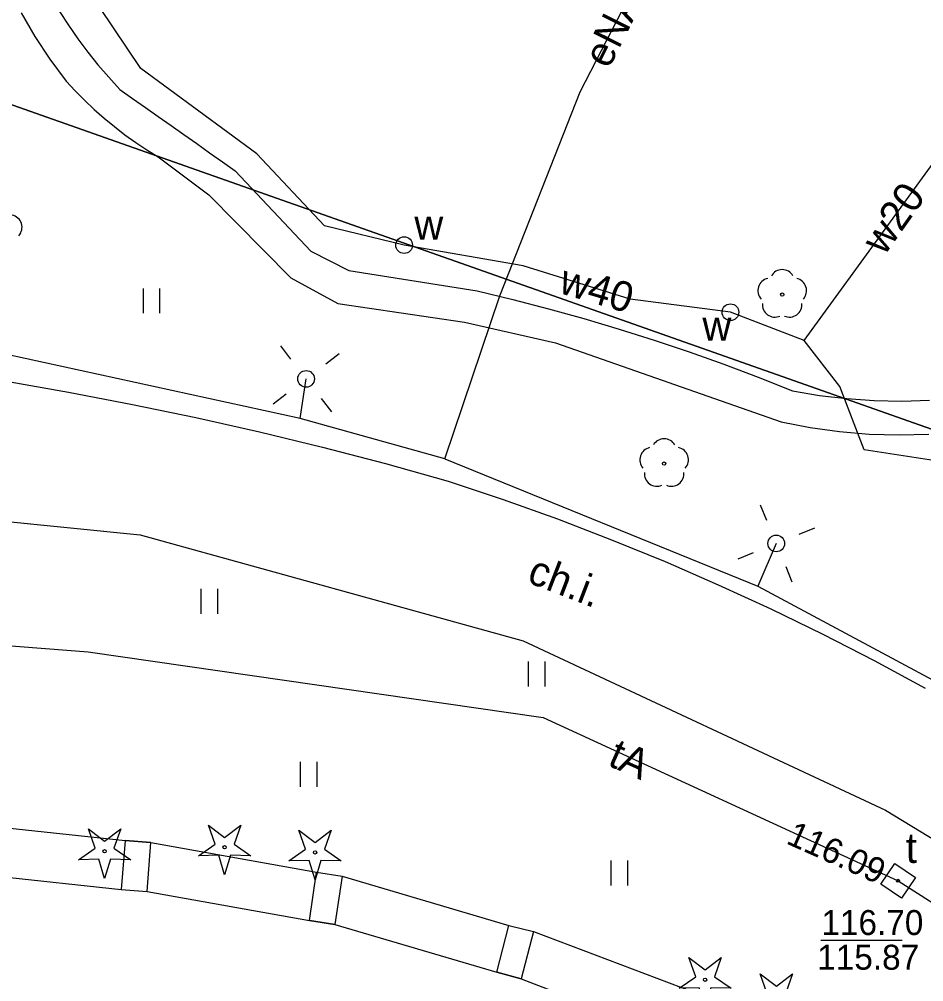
# Model space of a CAD drawing. Extents: x 6434771 to 6436222, y 5663454 to 5664782.
# Drawn here: x 6435519.66 to 6435546.87, y 5664235.37 to 5664264.32 of the extents above; entities that cross this region are included whole.
import ezdxf

# ---------------------------------------------------------------- set-up
doc = ezdxf.new("R2010")
doc.units = 0
for name, color, linetype in [('Warstwa 1', 7, 'Continuous'), ('Warstwa 10', 7, 'Continuous'), ('Warstwa 11', 7, 'Continuous'), ('Warstwa 12', 7, 'Continuous'), ('Warstwa 13', 7, 'Continuous'), ('Warstwa 14', 7, 'Continuous'), ('Warstwa 2', 7, 'Continuous'), ('Warstwa 4', 7, 'Continuous'), ('Warstwa 5', 7, 'Continuous'), ('Warstwa 6', 7, 'Continuous'), ('Warstwa 9', 7, 'Continuous')]:
    doc.layers.add(name, color=color, linetype=linetype)

msp = doc.modelspace()

# ---------------------------------------------------------------- linework, layer by layer
at = {"layer": 'Warstwa 1'}
msp.add_line((6435518.433, 5664262.101), (6435554.013, 5664249.551), dxfattribs=at)
msp.add_line((6435518.433, 5664262.101), (6435554.013, 5664249.551), dxfattribs=at)
for points in [[(6435522.727, 5664238.138), (6435523.505, 5664238.077), (6435523.623, 5664239.551), (6435522.844, 5664239.611)], [(6435528.606, 5664238.662), (6435529.372, 5664238.544), (6435529.153, 5664237.09), (6435528.388, 5664237.205)], [(6435534.391, 5664237.063), (6435535.127, 5664236.88), (6435534.756, 5664235.458), (6435534.022, 5664235.65)]]:
    msp.add_lwpolyline(points, close=True, dxfattribs=at)
at = {"layer": 'Warstwa 10'}
for points in [[(6435525.054, 5664239.156), (6435525.556, 5664239.503), (6435525.354, 5664240.079), (6435525.839, 5664239.709), (6435526.324, 5664240.079), (6435526.122, 5664239.503), (6435526.624, 5664239.156), (6435526.014, 5664239.17), (6435525.839, 5664238.586), (6435525.664, 5664239.17)], [(6435521.442, 5664239.039), (6435521.944, 5664239.386), (6435521.742, 5664239.962), (6435522.227, 5664239.592), (6435522.712, 5664239.962), (6435522.51, 5664239.386), (6435523.012, 5664239.039), (6435522.402, 5664239.053), (6435522.227, 5664238.469), (6435522.052, 5664239.053)], [(6435527.772, 5664239.003), (6435528.274, 5664239.35), (6435528.072, 5664239.926), (6435528.557, 5664239.556), (6435529.042, 5664239.926), (6435528.84, 5664239.35), (6435529.342, 5664239.003), (6435528.732, 5664239.017), (6435528.557, 5664238.433), (6435528.382, 5664239.017)], [(6435539.507, 5664235.171), (6435540.009, 5664235.518), (6435539.807, 5664236.094), (6435540.292, 5664235.724), (6435540.777, 5664236.094), (6435540.575, 5664235.518), (6435541.077, 5664235.171), (6435540.467, 5664235.185), (6435540.292, 5664234.601), (6435540.117, 5664235.185)], [(6435541.651, 5664234.685), (6435542.153, 5664235.032), (6435541.951, 5664235.608), (6435542.436, 5664235.238), (6435542.921, 5664235.608), (6435542.719, 5664235.032), (6435543.221, 5664234.685), (6435542.611, 5664234.699), (6435542.436, 5664234.115), (6435542.261, 5664234.699)]]:
    msp.add_lwpolyline(points, close=True, dxfattribs=at)
for centre in [(6435525.839, 5664239.411), (6435522.227, 5664239.294), (6435528.557, 5664239.258), (6435540.292, 5664235.426)]:
    msp.add_circle(centre, 0.05, dxfattribs=at)
at = {"layer": 'Warstwa 11'}
for centre in [(6435542.611, 5664256.039), (6435539.059, 5664250.952)]:
    msp.add_circle(centre, 0.05, dxfattribs=at)
for centre, start, end in [((6435519.369, 5664258.06), 318.1471, 77.8529), ((6435542.611, 5664256.414), 30.1471, 149.8529), ((6435542.254, 5664256.155), 102.1471, 221.8529), ((6435542.968, 5664256.155), 318.1471, 77.8529), ((6435542.391, 5664255.736), 174.1471, 293.8529), ((6435542.831, 5664255.736), 246.1471, 5.8529), ((6435539.059, 5664251.327), 30.1471, 149.8529), ((6435538.702, 5664251.068), 102.1471, 221.8529), ((6435539.416, 5664251.068), 318.1471, 77.8529), ((6435538.839, 5664250.649), 174.1471, 293.8529), ((6435539.279, 5664250.649), 246.1471, 5.8529)]:
    msp.add_arc(centre, 0.375, start, end, dxfattribs=at)
at = {"layer": 'Warstwa 12'}
for points in [[(6435532.461, 5664251.101), (6435528.115, 5664252.314), (6435518.729, 5664254.357), (6435517.08, 5664259.437), (6435515.053, 5664265.452), (6435512.027, 5664274.919)], [(6435503.249, 5664267.763), (6435514.923, 5664246.142), (6435515.125, 5664245.757), (6435515.683, 5664245.762), (6435521.734, 5664245.296), (6435535.424, 5664243.314), (6435546.097, 5664238.403), (6435561.446, 5664228.608), (6435561.622, 5664228.402), (6435565.561, 5664223.816), (6435577.417, 5664209.906), (6435585.662, 5664200.753), (6435585.823, 5664200.227), (6435585.985, 5664199.701), (6435588.86, 5664190.319)], [(6435590.927, 5664208.184), (6435580.586, 5664228.87), (6435579.576, 5664233.032), (6435562.717, 5664240.716), (6435558.789, 5664242.503), (6435557.3, 5664244.301), (6435556.433, 5664245.352), (6435554.988, 5664247.459), (6435553.407, 5664249.038), (6435551.463, 5664250.382), (6435545.075, 5664251.369), (6435544.348, 5664253.268), (6435543.274, 5664254.661), (6435541.054, 5664255.508), (6435538.039, 5664255.904), (6435534.821, 5664256.903), (6435531.238, 5664257.526), (6435528.845, 5664258.105), (6435526.811, 5664260.27), (6435523.322, 5664262.842), (6435522.084, 5664264.677), (6435521.377, 5664265.726), (6435520.589, 5664267.575)], [(6435532.461, 5664251.101), (6435534.12, 5664256.001), (6435536.534, 5664262.142), (6435539.105, 5664267.122), (6435542.272, 5664266.043), (6435543.717, 5664267.296)], [(6435543.274, 5664254.661), (6435548.461, 5664261.798)], [(6435528.115, 5664252.314), (6435528.289, 5664253.502)], [(6435532.461, 5664251.101), (6435541.875, 5664247.267), (6435554.484, 5664240.505), (6435557.528, 5664238.308), (6435559.308, 5664238.297), (6435564.384, 5664235.445), (6435567.342, 5664233.63)], [(6435542.431, 5664248.551), (6435541.875, 5664247.267)]]:
    msp.add_lwpolyline(points, dxfattribs=at)
at = {"layer": 'Warstwa 14'}
msp.add_line((6435546.22, 5664236.612), (6435543.771, 5664236.612), dxfattribs=at)
msp.add_circle((6435546.097, 5664238.403), 0.045, dxfattribs=at)
msp.add_circle((6435546.097, 5664238.403), 0.045, dxfattribs=at)
at = {"layer": 'Warstwa 2'}
msp.add_lwpolyline([(6435494.106, 5664317.128), (6435480.382, 5664311.084), (6435499.41, 5664262.791), (6435503.166, 5664264.146), (6435505.239, 5664258.58), (6435506.288, 5664256.838), (6435505.249, 5664256.13), (6435506.734, 5664254.032), (6435507.874, 5664254.848), (6435511.306, 5664250.017), (6435523.302, 5664248.812), (6435534.815, 5664245.623), (6435545.714, 5664240.531), (6435555.969, 5664234.297), (6435564.862, 5664226.159), (6435575.143, 5664213.805)], dxfattribs=at)
for centre in [(6435528.289, 5664253.502), (6435542.431, 5664248.551)]:
    msp.add_circle(centre, 0.25, dxfattribs=at)
at = {"layer": 'Warstwa 4'}
for points in [[(6435527.832, 5664254.097), (6435527.528, 5664254.494)], [(6435528.884, 5664253.959), (6435529.281, 5664254.263)], [(6435527.694, 5664253.045), (6435527.297, 5664252.741)], [(6435528.746, 5664252.907), (6435529.05, 5664252.51)], [(6435542.147, 5664249.245), (6435541.957, 5664249.708)], [(6435543.125, 5664248.835), (6435543.588, 5664249.025)], [(6435541.737, 5664248.267), (6435541.274, 5664248.077)], [(6435542.715, 5664247.857), (6435542.905, 5664247.394)]]:
    msp.add_lwpolyline(points, dxfattribs=at)
msp.add_lwpolyline([(6435545.577, 5664238.301), (6435545.995, 5664238.923), (6435546.617, 5664238.505), (6435546.199, 5664237.883)], close=True, dxfattribs=at)
for centre in [(6435531.238, 5664257.526), (6435541.054, 5664255.508)]:
    msp.add_circle(centre, 0.25, dxfattribs=at)
at = {"layer": 'Warstwa 5'}
for p, q in [((6435519.713, 5664264.513), (6435520.13, 5664263.806)), ((6435520.13, 5664263.806), (6435520.582, 5664263.121)), ((6435520.582, 5664263.121), (6435521.067, 5664262.459)), ((6435521.067, 5664262.459), (6435521.339, 5664262.166)), ((6435521.339, 5664262.166), (6435521.621, 5664261.882)), ((6435521.621, 5664261.882), (6435521.912, 5664261.608)), ((6435521.912, 5664261.608), (6435522.212, 5664261.344)), ((6435522.212, 5664261.344), (6435522.522, 5664261.09)), ((6435522.522, 5664261.09), (6435522.84, 5664260.848)), ((6435522.84, 5664260.848), (6435523.165, 5664260.616)), ((6435523.165, 5664260.616), (6435523.499, 5664260.395)), ((6435523.499, 5664260.395), (6435523.84, 5664260.186)), ((6435523.84, 5664260.186), (6435525.366, 5664259.037)), ((6435525.366, 5664259.037), (6435527.826, 5664256.537)), ((6435527.826, 5664256.537), (6435529.247, 5664255.77)), ((6435523.393, 5664255.474), (6435523.393, 5664256.224)), ((6435523.893, 5664255.474), (6435523.893, 5664256.224)), ((6435529.247, 5664255.77), (6435533.05, 5664255.204)), ((6435533.05, 5664255.204), (6435535.793, 5664254.591)), ((6435535.793, 5664254.591), (6435542.575, 5664252.209)), ((6435519.214, 5664253.44), (6435521.14, 5664253.104)), ((6435521.14, 5664253.104), (6435523.062, 5664252.736)), ((6435523.062, 5664252.736), (6435524.976, 5664252.337)), ((6435524.976, 5664252.337), (6435526.884, 5664251.907)), ((6435542.575, 5664252.209), (6435543.453, 5664252.04)), ((6435543.453, 5664252.04), (6435544.339, 5664251.917)), ((6435544.339, 5664251.917), (6435545.231, 5664251.842)), ((6435526.884, 5664251.907), (6435528.785, 5664251.446)), ((6435545.231, 5664251.842), (6435546.125, 5664251.815)), ((6435546.125, 5664251.815), (6435547.019, 5664251.836)), ((6435528.785, 5664251.446), (6435530.678, 5664250.953)), ((6435530.678, 5664250.953), (6435532.563, 5664250.43)), ((6435532.563, 5664250.43), (6435534.213, 5664249.877)), ((6435511.306, 5664250.017), (6435523.302, 5664248.812)), ((6435534.213, 5664249.877), (6435535.851, 5664249.288)), ((6435535.851, 5664249.288), (6435537.476, 5664248.664)), ((6435523.302, 5664248.812), (6435534.815, 5664245.623)), ((6435537.476, 5664248.664), (6435539.087, 5664248.005)), ((6435539.087, 5664248.005), (6435540.683, 5664247.311)), ((6435540.683, 5664247.311), (6435542.265, 5664246.583)), ((6435525.133, 5664246.433), (6435525.133, 5664247.183)), ((6435525.633, 5664246.433), (6435525.633, 5664247.183)), ((6435542.265, 5664246.583), (6435543.829, 5664245.821)), ((6435534.815, 5664245.623), (6435545.714, 5664240.531)), ((6435543.829, 5664245.821), (6435545.378, 5664245.026)), ((6435534.978, 5664244.248), (6435534.978, 5664244.998)), ((6435535.478, 5664244.248), (6435535.478, 5664244.998)), ((6435545.378, 5664245.026), (6435546.907, 5664244.197)), ((6435528.12, 5664241.231), (6435528.12, 5664241.981)), ((6435528.62, 5664241.231), (6435528.62, 5664241.981)), ((6435545.714, 5664240.531), (6435555.969, 5664234.297)), ((6435518.093, 5664240.128), (6435522.844, 5664239.611)), ((6435522.844, 5664239.611), (6435523.623, 5664239.551)), ((6435523.623, 5664239.551), (6435528.606, 5664238.662)), ((6435537.465, 5664238.264), (6435537.465, 5664239.014)), ((6435537.965, 5664238.264), (6435537.965, 5664239.014)), ((6435528.606, 5664238.662), (6435529.372, 5664238.544)), ((6435529.372, 5664238.544), (6435534.391, 5664237.063)), ((6435534.391, 5664237.063), (6435535.127, 5664236.88)), ((6435535.127, 5664236.88), (6435539.949, 5664235.05))]:
    msp.add_line(p, q, dxfattribs=at)
at = {"layer": 'Warstwa 6'}
for points in [[(6435669.714, 5664398.133), (6435626.601, 5664379.073), (6435585.238, 5664360.761), (6435534.934, 5664338.266), (6435489.214, 5664318.618), (6435505.839, 5664297.445), (6435516.772, 5664263.761), (6435518.433, 5664262.101), (6435554.013, 5664249.551), (6435561.953, 5664245.295), (6435574.313, 5664237.016), (6435581.318, 5664231.541), (6435588.053, 5664225.31), (6435594.018, 5664218.257), (6435602.285, 5664199.677), (6435608.056, 5664201.368), (6435612.187, 5664201.418), (6435615.525, 5664200.428), (6435624.054, 5664187.035), (6435633.847, 5664173.156), (6435637.993, 5664164.536), (6435641.674, 5664152.161), (6435642.6, 5664149.34), (6435652.786, 5664133.167)], [(6435652.786, 5664133.167), (6435642.6, 5664149.34), (6435641.674, 5664152.161), (6435637.993, 5664164.536), (6435633.847, 5664173.156), (6435624.054, 5664187.035), (6435615.525, 5664200.428), (6435612.187, 5664201.418), (6435608.056, 5664201.368), (6435602.285, 5664199.677), (6435594.018, 5664218.257), (6435588.053, 5664225.31), (6435581.318, 5664231.541), (6435574.313, 5664237.016), (6435561.953, 5664245.295), (6435554.013, 5664249.551), (6435518.433, 5664262.101), (6435516.772, 5664263.761), (6435505.839, 5664297.445), (6435453.652, 5664270.705)]]:
    msp.add_lwpolyline(points, dxfattribs=at)
msp.add_circle((6435546.097, 5664238.403), 0.045, dxfattribs=at)
at = {"layer": 'Warstwa 9'}
for p, q in [((6435519.713, 5664264.513), (6435520.13, 5664263.806)), ((6435520.875, 5664264.553), (6435521.143, 5664264.138)), ((6435521.143, 5664264.138), (6435521.425, 5664263.732)), ((6435520.13, 5664263.806), (6435520.582, 5664263.121)), ((6435521.425, 5664263.732), (6435521.72, 5664263.335)), ((6435521.72, 5664263.335), (6435522.028, 5664262.949)), ((6435520.582, 5664263.121), (6435521.067, 5664262.459)), ((6435522.028, 5664262.949), (6435522.35, 5664262.574)), ((6435521.067, 5664262.459), (6435521.339, 5664262.166)), ((6435522.35, 5664262.574), (6435522.684, 5664262.21)), ((6435521.339, 5664262.166), (6435521.621, 5664261.882)), ((6435522.684, 5664262.21), (6435523.071, 5664261.939)), ((6435521.621, 5664261.882), (6435521.912, 5664261.608)), ((6435523.071, 5664261.939), (6435523.457, 5664261.667)), ((6435521.912, 5664261.608), (6435522.212, 5664261.344)), ((6435523.457, 5664261.667), (6435523.843, 5664261.396)), ((6435522.212, 5664261.344), (6435522.522, 5664261.09)), ((6435523.843, 5664261.396), (6435524.229, 5664261.124)), ((6435522.522, 5664261.09), (6435522.84, 5664260.848)), ((6435524.229, 5664261.124), (6435524.615, 5664260.851)), ((6435522.84, 5664260.848), (6435523.165, 5664260.616)), ((6435523.165, 5664260.616), (6435523.499, 5664260.395)), ((6435524.615, 5664260.851), (6435525, 5664260.578)), ((6435523.499, 5664260.395), (6435523.84, 5664260.186)), ((6435525, 5664260.578), (6435525.385, 5664260.305)), ((6435523.84, 5664260.186), (6435525.366, 5664259.037)), ((6435525.385, 5664260.305), (6435525.77, 5664260.032)), ((6435525.77, 5664260.032), (6435526.155, 5664259.758)), ((6435526.155, 5664259.758), (6435528.436, 5664257.34)), ((6435525.366, 5664259.037), (6435527.826, 5664256.537)), ((6435528.436, 5664257.34), (6435529.579, 5664256.766)), ((6435529.579, 5664256.766), (6435533.432, 5664256.15)), ((6435527.826, 5664256.537), (6435529.247, 5664255.77)), ((6435533.432, 5664256.15), (6435534.508, 5664255.891)), ((6435529.247, 5664255.77), (6435533.05, 5664255.204)), ((6435534.508, 5664255.891), (6435535.579, 5664255.614)), ((6435535.579, 5664255.614), (6435536.645, 5664255.317)), ((6435533.05, 5664255.204), (6435535.793, 5664254.591)), ((6435536.645, 5664255.317), (6435537.706, 5664255.002)), ((6435537.706, 5664255.002), (6435538.761, 5664254.667)), ((6435535.793, 5664254.591), (6435542.575, 5664252.209)), ((6435538.761, 5664254.667), (6435539.81, 5664254.315)), ((6435539.81, 5664254.315), (6435540.852, 5664253.943)), ((6435540.852, 5664253.943), (6435541.888, 5664253.553)), ((6435519.214, 5664253.44), (6435521.14, 5664253.104)), ((6435541.888, 5664253.553), (6435542.916, 5664253.145)), ((6435521.14, 5664253.104), (6435523.062, 5664252.736)), ((6435542.916, 5664253.145), (6435543.733, 5664253.007)), ((6435543.733, 5664253.007), (6435544.555, 5664252.909)), ((6435544.555, 5664252.909), (6435545.382, 5664252.852)), ((6435545.382, 5664252.852), (6435546.21, 5664252.835)), ((6435546.21, 5664252.835), (6435547.038, 5664252.859)), ((6435523.062, 5664252.736), (6435524.976, 5664252.337)), ((6435524.976, 5664252.337), (6435526.884, 5664251.907)), ((6435542.575, 5664252.209), (6435543.453, 5664252.04)), ((6435543.453, 5664252.04), (6435544.339, 5664251.917)), ((6435544.339, 5664251.917), (6435545.231, 5664251.842)), ((6435526.884, 5664251.907), (6435528.785, 5664251.446)), ((6435545.231, 5664251.842), (6435546.125, 5664251.815)), ((6435546.125, 5664251.815), (6435547.019, 5664251.836)), ((6435528.785, 5664251.446), (6435530.678, 5664250.953)), ((6435530.678, 5664250.953), (6435532.563, 5664250.43)), ((6435532.563, 5664250.43), (6435534.213, 5664249.877)), ((6435511.306, 5664250.017), (6435523.302, 5664248.812)), ((6435534.213, 5664249.877), (6435535.851, 5664249.288)), ((6435535.851, 5664249.288), (6435537.476, 5664248.664)), ((6435523.302, 5664248.812), (6435534.815, 5664245.623)), ((6435537.476, 5664248.664), (6435539.087, 5664248.005)), ((6435539.087, 5664248.005), (6435540.683, 5664247.311)), ((6435540.683, 5664247.311), (6435542.265, 5664246.583)), ((6435542.265, 5664246.583), (6435543.829, 5664245.821)), ((6435534.815, 5664245.623), (6435545.714, 5664240.531)), ((6435543.829, 5664245.821), (6435545.378, 5664245.026)), ((6435545.378, 5664245.026), (6435546.907, 5664244.197)), ((6435545.714, 5664240.531), (6435555.969, 5664234.297)), ((6435518.033, 5664238.654), (6435522.727, 5664238.138)), ((6435522.727, 5664238.138), (6435523.505, 5664238.077)), ((6435523.505, 5664238.077), (6435528.388, 5664237.205)), ((6435528.388, 5664237.205), (6435529.153, 5664237.09)), ((6435529.153, 5664237.09), (6435534.022, 5664235.65)), ((6435534.022, 5664235.65), (6435534.756, 5664235.458)), ((6435534.756, 5664235.458), (6435539.449, 5664233.659))]:
    msp.add_line(p, q, dxfattribs=at)

# ---------------------------------------------------------------- texts
at = {"layer": 'Warstwa 13'}
for s, rotation, p in [('eNA', 63.3921, (6435537.393, 5664262.802)), ('w20', 54.6888, (6435545.679, 5664257.184)), ('w40', 343.4481, (6435535.854, 5664256.099)), ('tA', 335.9825, (6435537.325, 5664241.889))]:
    msp.add_text(s, height=0.9, rotation=rotation, dxfattribs=at).set_placement(p)
at = {"layer": 'Warstwa 14'}
msp.add_text('116.09', height=0.75, rotation=335.9825, dxfattribs=at).set_placement((6435542.697, 5664239.538))
msp.add_text('115.87', height=0.75, dxfattribs=at).set_placement((6435543.664, 5664235.729))
at = {"layer": 'Warstwa 5'}
for s, p in [('w', (6435531.545, 5664257.691)), ('w', (6435540.211, 5664254.65)), ('t', (6435546.328, 5664238.941))]:
    msp.add_text(s, height=0.9, dxfattribs=at).set_placement(p)
at = {"layer": 'Warstwa 6'}
msp.add_text('116.70', height=0.75, dxfattribs=at).set_placement((6435543.789, 5664236.773))
at = {"layer": 'Warstwa 9'}
msp.add_text('ch.i.', height=0.9, rotation=338.9905, dxfattribs=at).set_placement((6435534.898, 5664247.395))

doc.saveas('drawing.dxf')
